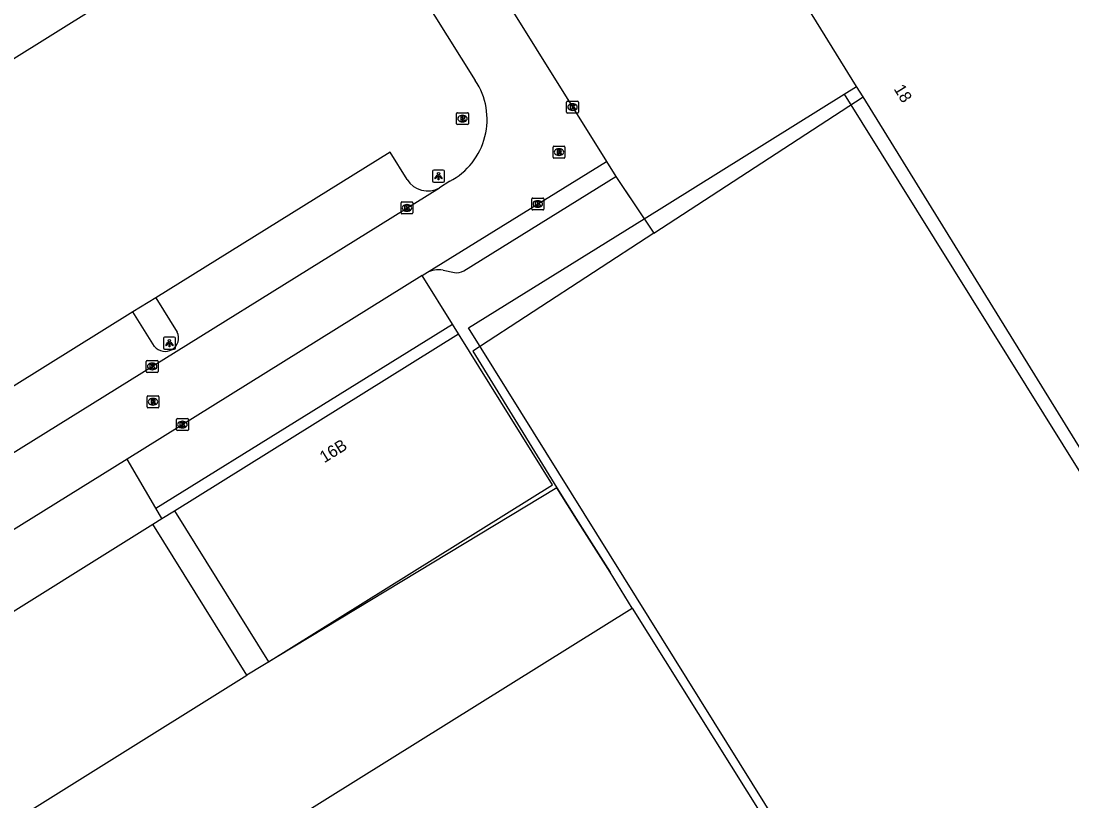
# Model space of a CAD drawing. Extents: x 158838 to 160074, y 386376 to 387776.
# Drawn here: x 159881.1 to 159969.5, y 387306.7 to 387372.3 of the extents above; entities that cross this region are included whole.
import ezdxf

# ---------------------------------------------------------------- set-up
doc = ezdxf.new("R2010")
doc.units = 0
for name, color, linetype in [('IMGEO_Brandkraan', 7, 'Continuous'), ('IMGEO_Hek', 7, 'Continuous'), ('IMGEO_Kolk', 7, 'Continuous'), ('IMGEO_Lichtpunt', 7, 'Continuous'), ('IMGEO_Pand', 7, 'Continuous'), ('IMGEO_Pand_nummerreeks', 7, 'Continuous'), ('IMGEO_Parkeervlak_open', 7, 'Continuous'), ('IMGEO_Rijbaan_lokaal_open', 7, 'Continuous'), ('IMGEO_Rioolput', 7, 'Continuous'), ('IMGEO_Voetpad_gesloten', 7, 'Continuous'), ('IMGEO_Voetpad_open', 7, 'Continuous')]:
    doc.layers.add(name, color=color, linetype=linetype)

msp = doc.modelspace()

# ---------------------------------------------------------------- linework, layer by layer
at = {"layer": 'IMGEO_Brandkraan'}
for p, q in [((159917.737, 387363.683), (159917.737, 387364.535)), ((159917.812, 387364.609), (159918.664, 387364.609)), ((159918.225, 387364.389), (159918.25, 387364.389)), ((159918.738, 387364.535), (159918.738, 387363.683)), ((159918.664, 387363.609), (159917.812, 387363.609)), ((159918.248, 387363.829), (159918.223, 387363.829))]:
    msp.add_line(p, q, dxfattribs=at)
for points in [[(159917.737, 387363.683), (159917.737, 387364.535)], [(159917.812, 387364.609), (159918.664, 387364.609)], [(159918.738, 387364.535), (159918.738, 387363.683)], [(159918.664, 387363.609), (159917.812, 387363.609)], [(159918.085, 387364.309), (159918.085, 387363.909), (159918.298, 387363.909)], [(159918.316, 387364.309), (159918.085, 387364.309)], [(159918.264, 387364.228), (159918.21, 387364.228), (159918.21, 387364.152)], [(159918.21, 387364.152), (159918.263, 387364.152)], [(159918.272, 387364.076), (159918.21, 387364.076), (159918.21, 387363.995)], [(159918.21, 387363.995), (159918.272, 387363.995)]]:
    msp.add_lwpolyline(points, dxfattribs=at)
for centre, radius, start, end in [((159917.814, 387364.533), 0.0765, 91.55205, 178.44795), ((159917.814, 387364.533), 0.0765, 91.55205, 178.44795), ((159918.662, 387364.533), 0.0765, 1.55205, 88.44795), ((159918.662, 387364.533), 0.0765, 1.55205, 88.44795), ((159917.814, 387363.685), 0.0765, 181.55205, 268.44795), ((159917.814, 387363.685), 0.0765, 181.55205, 268.44795), ((159918.265, 387364.19), 0.0379, 267.82845, 90.93552), ((159918.273, 387364.035), 0.0404, 269.87594, 90.50774), ((159918.304, 387364.16), 0.251, 268.66757, 293.53466), ((159918.32, 387364.164), 0.145, 59.4692, 91.53667), ((159918.345, 387364.211), 0.0922, 285.51372, 58.15012), ((159918.35, 387364.019), 0.105, 301.31148, 78.98903), ((159918.662, 387363.685), 0.0765, 271.55205, 358.44795), ((159918.662, 387363.685), 0.0765, 271.55205, 358.44795)]:
    msp.add_arc(centre, radius, start, end, dxfattribs=at)
for centre, major_axis, ratio, start_param, end_param in [((159918.224, 387364.109), (-0.387, 0.002), 0.722429, 4.712389, 7.853982), ((159918.249, 387364.109), (-0.39, 0.002), 0.717154, 1.570796, 4.712389)]:
    msp.add_ellipse(centre, major_axis=major_axis, ratio=ratio, start_param=start_param, end_param=end_param, dxfattribs=at)
at = {"layer": 'IMGEO_Hek'}
for points in [[(159934.338, 387354.466), (159951.954, 387365.937)], [(159931.139, 387359.234), (159934.338, 387354.466)], [(159934.338, 387354.466), (159919.102, 387344.544), (159926.171, 387333.052)], [(159926.171, 387333.052), (159900.087, 387317.286)], [(159926.171, 387333.052), (159927.979, 387330.18), (159928.512, 387329.354), (159930.669, 387325.947)]]:
    msp.add_lwpolyline(points, dxfattribs=at)
at = {"layer": 'IMGEO_Kolk'}
for p, q in [((159926.998, 387364.655), (159926.998, 387365.507)), ((159927.073, 387365.581), (159927.925, 387365.581)), ((159927.486, 387365.361), (159927.511, 387365.361)), ((159927.999, 387365.507), (159927.999, 387364.655)), ((159927.925, 387364.581), (159927.073, 387364.581)), ((159927.509, 387364.801), (159927.484, 387364.801)), ((159924.072, 387356.503), (159924.072, 387357.355)), ((159924.147, 387357.429), (159924.999, 387357.429)), ((159925.073, 387357.355), (159925.073, 387356.503)), ((159913.065, 387356.172), (159913.065, 387357.024)), ((159913.14, 387357.098), (159913.992, 387357.098)), ((159913.553, 387356.878), (159913.578, 387356.878)), ((159914.066, 387357.024), (159914.066, 387356.172)), ((159924.999, 387356.429), (159924.147, 387356.429)), ((159924.583, 387356.649), (159924.558, 387356.649)), ((159924.56, 387357.209), (159924.585, 387357.209)), ((159913.992, 387356.098), (159913.14, 387356.098)), ((159913.576, 387356.318), (159913.551, 387356.318)), ((159891.627, 387342.838), (159891.627, 387343.69)), ((159891.702, 387343.764), (159892.554, 387343.764)), ((159892.115, 387343.544), (159892.14, 387343.544)), ((159892.628, 387343.69), (159892.628, 387342.838)), ((159892.554, 387342.764), (159891.702, 387342.764)), ((159892.138, 387342.984), (159892.113, 387342.984)), ((159894.168, 387337.944), (159894.168, 387338.796)), ((159894.243, 387338.87), (159895.095, 387338.87)), ((159895.169, 387338.796), (159895.169, 387337.944)), ((159895.095, 387337.87), (159894.243, 387337.87)), ((159894.679, 387338.09), (159894.654, 387338.09)), ((159894.656, 387338.65), (159894.681, 387338.65))]:
    msp.add_line(p, q, dxfattribs=at)
for points in [[(159926.998, 387364.655), (159926.998, 387365.507)], [(159927.073, 387365.581), (159927.925, 387365.581)], [(159927.319, 387365.281), (159927.442, 387365.281), (159927.442, 387365.13), (159927.572, 387365.281), (159927.736, 387365.281), (159927.59, 387365.13), (159927.743, 387364.881), (159927.591, 387364.881), (159927.506, 387365.045), (159927.442, 387364.978), (159927.442, 387364.881), (159927.319, 387364.881), (159927.319, 387365.281)], [(159927.999, 387365.507), (159927.999, 387364.655)], [(159927.925, 387364.581), (159927.073, 387364.581)], [(159924.072, 387356.503), (159924.072, 387357.355)], [(159924.147, 387357.429), (159924.999, 387357.429)], [(159925.073, 387357.355), (159925.073, 387356.503)], [(159913.065, 387356.172), (159913.065, 387357.024)], [(159913.14, 387357.098), (159913.992, 387357.098)], [(159913.386, 387356.798), (159913.509, 387356.798), (159913.509, 387356.647), (159913.639, 387356.798), (159913.803, 387356.798), (159913.657, 387356.647), (159913.81, 387356.398), (159913.658, 387356.398), (159913.573, 387356.562), (159913.509, 387356.495), (159913.509, 387356.398), (159913.386, 387356.398), (159913.386, 387356.798)], [(159914.066, 387357.024), (159914.066, 387356.172)], [(159924.999, 387356.429), (159924.147, 387356.429)], [(159924.393, 387357.129), (159924.516, 387357.129), (159924.516, 387356.978), (159924.646, 387357.129), (159924.81, 387357.129), (159924.664, 387356.978), (159924.817, 387356.729), (159924.665, 387356.729), (159924.58, 387356.893), (159924.516, 387356.826), (159924.516, 387356.729), (159924.393, 387356.729), (159924.393, 387357.129)], [(159913.992, 387356.098), (159913.14, 387356.098)], [(159891.627, 387342.838), (159891.627, 387343.69)], [(159891.702, 387343.764), (159892.554, 387343.764)], [(159891.948, 387343.464), (159892.071, 387343.464), (159892.071, 387343.313), (159892.201, 387343.464), (159892.365, 387343.464), (159892.219, 387343.313), (159892.372, 387343.064), (159892.22, 387343.064), (159892.135, 387343.228), (159892.071, 387343.161), (159892.071, 387343.064), (159891.948, 387343.064), (159891.948, 387343.464)], [(159892.628, 387343.69), (159892.628, 387342.838)], [(159892.554, 387342.764), (159891.702, 387342.764)], [(159894.168, 387337.944), (159894.168, 387338.796)], [(159894.243, 387338.87), (159895.095, 387338.87)], [(159895.169, 387338.796), (159895.169, 387337.944)], [(159895.095, 387337.87), (159894.243, 387337.87)], [(159894.489, 387338.57), (159894.612, 387338.57), (159894.612, 387338.419), (159894.742, 387338.57), (159894.906, 387338.57), (159894.76, 387338.419), (159894.913, 387338.17), (159894.761, 387338.17), (159894.676, 387338.334), (159894.612, 387338.267), (159894.612, 387338.17), (159894.489, 387338.17), (159894.489, 387338.57)]]:
    msp.add_lwpolyline(points, dxfattribs=at)
for centre, start, end in [((159927.075, 387365.505), 91.55205, 178.44795), ((159927.075, 387365.505), 91.55205, 178.44795), ((159927.923, 387365.505), 1.55205, 88.44795), ((159927.923, 387365.505), 1.55205, 88.44795), ((159927.075, 387364.657), 181.55205, 268.44795), ((159927.075, 387364.657), 181.55205, 268.44795), ((159927.923, 387364.657), 271.55205, 358.44795), ((159927.923, 387364.657), 271.55205, 358.44795), ((159924.149, 387357.353), 91.55205, 178.44795), ((159924.149, 387357.353), 91.55205, 178.44795), ((159924.997, 387357.353), 1.55205, 88.44795), ((159924.997, 387357.353), 1.55205, 88.44795), ((159913.142, 387357.022), 91.55205, 178.44795), ((159913.142, 387357.022), 91.55205, 178.44795), ((159913.99, 387357.022), 1.55205, 88.44795), ((159913.99, 387357.022), 1.55205, 88.44795), ((159924.149, 387356.505), 181.55205, 268.44795), ((159924.149, 387356.505), 181.55205, 268.44795), ((159924.997, 387356.505), 271.55205, 358.44795), ((159924.997, 387356.505), 271.55205, 358.44795), ((159913.142, 387356.174), 181.55205, 268.44795), ((159913.142, 387356.174), 181.55205, 268.44795), ((159913.99, 387356.174), 271.55205, 358.44795), ((159913.99, 387356.174), 271.55205, 358.44795), ((159891.704, 387343.688), 91.55205, 178.44795), ((159891.704, 387343.688), 91.55205, 178.44795), ((159892.552, 387343.688), 1.55205, 88.44795), ((159892.552, 387343.688), 1.55205, 88.44795), ((159891.704, 387342.84), 181.55205, 268.44795), ((159891.704, 387342.84), 181.55205, 268.44795), ((159892.552, 387342.84), 271.55205, 358.44795), ((159892.552, 387342.84), 271.55205, 358.44795), ((159894.245, 387338.794), 91.55205, 178.44795), ((159894.245, 387338.794), 91.55205, 178.44795), ((159895.093, 387338.794), 1.55205, 88.44795), ((159895.093, 387338.794), 1.55205, 88.44795), ((159894.245, 387337.946), 181.55205, 268.44795), ((159894.245, 387337.946), 181.55205, 268.44795), ((159895.093, 387337.946), 271.55205, 358.44795), ((159895.093, 387337.946), 271.55205, 358.44795)]:
    msp.add_arc(centre, 0.0765, start, end, dxfattribs=at)
for centre, major_axis, ratio, start_param, end_param in [((159927.485, 387365.081), (-0.387, 0.002), 0.722429, 4.712389, 7.853982), ((159927.51, 387365.081), (-0.39, 0.002), 0.717154, 1.570796, 4.712389), ((159913.552, 387356.598), (-0.387, 0.002), 0.722429, 4.712389, 7.853982), ((159913.577, 387356.598), (-0.39, 0.002), 0.717154, 1.570796, 4.712389), ((159924.559, 387356.929), (-0.387, 0.002), 0.722429, 4.712389, 7.853982), ((159924.584, 387356.929), (-0.39, 0.002), 0.717154, 1.570796, 4.712389), ((159892.114, 387343.264), (-0.387, 0.002), 0.722429, 4.712389, 7.853982), ((159892.139, 387343.264), (-0.39, 0.002), 0.717154, 1.570796, 4.712389), ((159894.655, 387338.37), (-0.387, 0.002), 0.722429, 4.712389, 7.853982), ((159894.68, 387338.37), (-0.39, 0.002), 0.717154, 1.570796, 4.712389)]:
    msp.add_ellipse(centre, major_axis=major_axis, ratio=ratio, start_param=start_param, end_param=end_param, dxfattribs=at)
at = {"layer": 'IMGEO_Lichtpunt'}
for p, q in [((159915.72, 387359.677), (159915.72, 387358.87)), ((159915.72, 387359.677), (159915.72, 387358.87)), ((159916.622, 387359.772), (159915.814, 387359.772)), ((159916.622, 387359.772), (159915.814, 387359.772)), ((159916.716, 387358.87), (159916.716, 387359.677)), ((159916.716, 387358.87), (159916.716, 387359.677)), ((159915.814, 387358.776), (159916.622, 387358.776)), ((159915.814, 387358.776), (159916.622, 387358.776)), ((159893.08, 387345.629), (159893.08, 387344.822)), ((159893.08, 387345.629), (159893.08, 387344.822)), ((159893.982, 387345.724), (159893.174, 387345.724)), ((159893.982, 387345.724), (159893.174, 387345.724)), ((159894.076, 387344.822), (159894.076, 387345.629)), ((159894.076, 387344.822), (159894.076, 387345.629)), ((159893.174, 387344.728), (159893.982, 387344.728)), ((159893.174, 387344.728), (159893.982, 387344.728))]:
    msp.add_line(p, q, dxfattribs=at)
for points in [[(159916.094, 387359.341), (159916.133, 387359.313), (159915.945, 387359.051), (159915.907, 387359.078), (159916.094, 387359.341)], [(159916.196, 387359.293), (159916.243, 387359.293), (159916.243, 387358.971), (159916.196, 387358.971), (159916.196, 387359.293)], [(159916.306, 387359.313), (159916.344, 387359.34), (159916.531, 387359.078), (159916.492, 387359.05), (159916.306, 387359.313)], [(159893.454, 387345.293), (159893.493, 387345.265), (159893.305, 387345.003), (159893.267, 387345.03), (159893.454, 387345.293)], [(159893.556, 387345.245), (159893.603, 387345.245), (159893.603, 387344.923), (159893.556, 387344.923), (159893.556, 387345.245)], [(159893.666, 387345.265), (159893.704, 387345.292), (159893.891, 387345.03), (159893.852, 387345.002), (159893.666, 387345.265)]]:
    msp.add_lwpolyline(points, dxfattribs=at)
for centre in [(159916.219, 387359.475), (159893.579, 387345.427)]:
    msp.add_circle(centre, 0.0994, dxfattribs=at)
for centre, start, end in [((159915.814, 387359.677), 90, 180), ((159915.814, 387359.677), 90, 180), ((159916.622, 387359.677), 0, 90), ((159916.622, 387359.677), 0, 90), ((159915.814, 387358.87), 180, 270), ((159915.814, 387358.87), 180, 270), ((159916.622, 387358.87), 270, 0), ((159916.622, 387358.87), 270, 360), ((159893.174, 387345.629), 90, 180), ((159893.174, 387345.629), 90, 180), ((159893.982, 387345.629), 0, 90), ((159893.982, 387345.629), 0, 90), ((159893.174, 387344.822), 180, 270), ((159893.174, 387344.822), 180, 270), ((159893.982, 387344.822), 270, 0), ((159893.982, 387344.822), 270, 360)]:
    msp.add_arc(centre, 0.0946, start, end, dxfattribs=at)
at = {"layer": 'IMGEO_Pand'}
for points in [[(159951.408, 387366.821), (159938.896, 387387.069), (159935.626, 387392.36), (159933.313, 387396.103), (159966.98, 387416.918)], [(159933.514, 387355.694), (159950.359, 387366.169)], [(159950.359, 387366.169), (159976.32, 387324.521), (159971.861, 387321.742), (159978.421, 387311.219)], [(160011.695, 387344.589), (160000, 387337.37), (159978.24, 387323.938), (159978.141, 387323.877), (159972.275, 387333.304), (159972.162, 387333.234), (159951.954, 387365.937), (159951.408, 387366.821)], [(159978.421, 387311.219), (159951.29, 387294.307), (159918.754, 387346.515), (159933.514, 387355.694)], [(159894.003, 387331.126), (159917.901, 387346.004)], [(159894.003, 387331.126), (159901.912, 387318.422), (159925.81, 387333.3), (159917.901, 387346.004)], [(159877.039, 387320.549), (159892.178, 387329.99)], [(159900.087, 387317.286), (159892.178, 387329.99)], [(159922.133, 387259.27), (159915.569, 387269.738), (159910.872, 387266.801), (159906.512, 387273.78), (159907.345, 387274.288), (159905.754, 387276.833), (159904.939, 387276.319), (159898.289, 387287.014), (159902.998, 387289.978), (159896.435, 387300.44), (159932.518, 387322.94)], [(159932.518, 387322.94), (159951.821, 387292.128)], [(159869.66, 387298.324), (159874.649, 387301.433), (159900.087, 387317.286)]]:
    msp.add_lwpolyline(points, dxfattribs=at)
at = {"layer": 'IMGEO_Parkeervlak_open'}
for points in [[(159950.359, 387366.169), (159951.408, 387366.821)], [(159930.352, 387360.505), (159931.139, 387359.234)], [(159892.43, 387331.352), (159890.013, 387335.476)]]:
    msp.add_lwpolyline(points, dxfattribs=at)
at = {"layer": 'IMGEO_Rijbaan_lokaal_open'}
for points in [[(159912.472, 387389.196), (159930.352, 387360.505)], [(159907.561, 387386.078), (159913.542, 387376.526), (159919.314, 387367.319)], [(159915.074, 387351.047), (159930.352, 387360.505)], [(159850.014, 387317.133), (159916.295, 387358.286)], [(159917.164, 387358.837), (159916.295, 387358.286)], [(159914.853, 387350.91), (159890.013, 387335.476)], [(159914.853, 387350.91), (159915.074, 387351.047)], [(159890.013, 387335.476), (159874.064, 387325.567)]]:
    msp.add_lwpolyline(points, dxfattribs=at)
msp.add_arc((159914.414, 387364.048), 5.892, 297.82663, 33.72609, dxfattribs=at)
at = {"layer": 'IMGEO_Rioolput'}
for p, q in [((159925.859, 387360.868), (159925.859, 387361.72)), ((159925.934, 387361.794), (159926.786, 387361.794)), ((159926.86, 387361.72), (159926.86, 387360.868)), ((159926.37, 387361.014), (159926.345, 387361.014)), ((159926.347, 387361.574), (159926.372, 387361.574)), ((159926.786, 387360.794), (159925.934, 387360.794)), ((159891.691, 387339.867), (159891.691, 387340.719)), ((159891.766, 387340.793), (159892.618, 387340.793)), ((159892.179, 387340.573), (159892.204, 387340.573)), ((159892.692, 387340.719), (159892.692, 387339.867)), ((159892.618, 387339.793), (159891.766, 387339.793)), ((159892.202, 387340.013), (159892.177, 387340.013))]:
    msp.add_line(p, q, dxfattribs=at)
for points in [[(159925.859, 387360.868), (159925.859, 387361.72)], [(159925.934, 387361.794), (159926.786, 387361.794)], [(159926.86, 387361.72), (159926.86, 387360.868)], [(159926.448, 387361.492), (159926.196, 387361.494), (159926.196, 387361.094)], [(159926.196, 387361.094), (159926.32, 387361.094), (159926.32, 387361.256), (159926.331, 387361.256)], [(159926.374, 387361.413), (159926.32, 387361.413), (159926.32, 387361.332)], [(159926.32, 387361.332), (159926.372, 387361.332)], [(159926.378, 387361.227), (159926.449, 387361.094), (159926.589, 387361.094), (159926.524, 387361.22)], [(159926.786, 387360.794), (159925.934, 387360.794)], [(159891.691, 387339.867), (159891.691, 387340.719)], [(159891.766, 387340.793), (159892.618, 387340.793)], [(159892.28, 387340.491), (159892.028, 387340.493), (159892.028, 387340.093)], [(159892.692, 387340.719), (159892.692, 387339.867)], [(159892.618, 387339.793), (159891.766, 387339.793)], [(159892.028, 387340.093), (159892.152, 387340.093), (159892.152, 387340.255), (159892.163, 387340.255)], [(159892.206, 387340.412), (159892.152, 387340.412), (159892.152, 387340.331)], [(159892.152, 387340.331), (159892.204, 387340.331)], [(159892.21, 387340.226), (159892.281, 387340.093), (159892.421, 387340.093), (159892.356, 387340.219)]]:
    msp.add_lwpolyline(points, dxfattribs=at)
for centre, radius, start, end in [((159925.936, 387361.718), 0.0765, 91.55205, 178.44795), ((159925.936, 387361.718), 0.0765, 91.55205, 178.44795), ((159926.784, 387361.718), 0.0765, 1.55205, 88.44795), ((159926.784, 387361.718), 0.0765, 1.55205, 88.44795), ((159925.936, 387360.87), 0.0765, 181.55205, 268.44795), ((159925.936, 387360.87), 0.0765, 181.55205, 268.44795), ((159926.33, 387361.203), 0.0533, 26.02933, 88.69889), ((159926.356, 387361.521), 0.19, 274.7715, 282.96867), ((159926.38, 387361.317), 0.0964, 77.00612, 93.18647), ((159926.394, 387361.374), 0.0378, 276.66336, 79.67722), ((159926.447, 387361.382), 0.109, 350.36119, 89.41601), ((159926.445, 387361.382), 0.112, 277.58423, 350.98172), ((159926.429, 387361.167), 0.108, 29.51342, 73.79051), ((159926.784, 387360.87), 0.0765, 271.55205, 358.44795), ((159926.784, 387360.87), 0.0765, 271.55205, 358.44795), ((159891.768, 387340.717), 0.0765, 91.55205, 178.44795), ((159891.768, 387340.717), 0.0765, 91.55205, 178.44795), ((159892.279, 387340.381), 0.109, 350.36119, 89.41601), ((159892.616, 387340.717), 0.0765, 1.55205, 88.44795), ((159892.616, 387340.717), 0.0765, 1.55205, 88.44795), ((159891.768, 387339.869), 0.0765, 181.55205, 268.44795), ((159891.768, 387339.869), 0.0765, 181.55205, 268.44795), ((159892.162, 387340.202), 0.0533, 26.02933, 88.69889), ((159892.188, 387340.52), 0.19, 274.7715, 282.96867), ((159892.212, 387340.316), 0.0964, 77.00612, 93.18647), ((159892.226, 387340.373), 0.0378, 276.66336, 79.67722), ((159892.277, 387340.381), 0.112, 277.58423, 350.98172), ((159892.261, 387340.166), 0.108, 29.51342, 73.79051), ((159892.616, 387339.869), 0.0765, 271.55205, 358.44795), ((159892.616, 387339.869), 0.0765, 271.55205, 358.44795)]:
    msp.add_arc(centre, radius, start, end, dxfattribs=at)
for centre, major_axis, ratio, start_param, end_param in [((159926.346, 387361.294), (-0.387, 0.002), 0.722429, 4.712389, 7.853982), ((159926.371, 387361.294), (-0.39, 0.002), 0.717154, 1.570796, 4.712389), ((159892.178, 387340.293), (-0.387, 0.002), 0.722429, 4.712389, 7.853982), ((159892.203, 387340.293), (-0.39, 0.002), 0.717154, 1.570796, 4.712389)]:
    msp.add_ellipse(centre, major_axis=major_axis, ratio=ratio, start_param=start_param, end_param=end_param, dxfattribs=at)
at = {"layer": 'IMGEO_Voetpad_gesloten'}
for points in [[(159863.218, 387358.393), (159880.027, 387368.887), (159887.482, 387373.542)], [(159913.573, 387358.99), (159912.144, 387361.281), (159892.426, 387349.038)], [(159892.426, 387349.038), (159890.505, 387347.861)], [(159890.505, 387347.861), (159875.5, 387338.518)]]:
    msp.add_lwpolyline(points, dxfattribs=at)
msp.add_arc((159915.3, 387360.054), 2.029, 211.63055, 299.36776, dxfattribs=at)
at = {"layer": 'IMGEO_Voetpad_open'}
for points in [[(159918.34, 387351.307), (159931.139, 387359.234)], [(159931.139, 387359.234), (159933.514, 387355.694)], [(159915.074, 387351.047), (159915.206, 387351.128)], [(159916.605, 387351.356), (159917.566, 387351.16)], [(159917.399, 387346.813), (159914.853, 387350.91)], [(159892.426, 387349.038), (159894.239, 387346.151)], [(159892.318, 387344.948), (159890.505, 387347.861)], [(159892.43, 387331.352), (159917.399, 387346.813)], [(159917.901, 387346.004), (159917.399, 387346.813)], [(159932.518, 387322.94), (159930.669, 387325.947), (159928.512, 387329.354), (159927.979, 387330.18), (159926.171, 387333.052), (159900.087, 387317.286)], [(159892.948, 387330.469), (159892.43, 387331.352)], [(159892.948, 387330.469), (159894.003, 387331.126)], [(159892.178, 387329.99), (159892.948, 387330.469)]]:
    msp.add_lwpolyline(points, dxfattribs=at)
for centre, radius, start, end in [((159916.212, 387349.363), 2.031, 78.83496, 119.67767), ((159917.764, 387352.23), 1.088, 259.52015, 301.98721), ((159893.205, 387345.667), 1.142, 219.01146, 25.10112)]:
    msp.add_arc(centre, radius, start, end, dxfattribs=at)

# ---------------------------------------------------------------- texts
at = {"layer": 'IMGEO_Pand_nummerreeks'}
for s, rotation, p in [('18', 301.713, (159954.497, 387366.616)), ('16B', 31.90473, (159906.611, 387335.112))]:
    msp.add_text(s, height=1, rotation=rotation, dxfattribs=at).set_placement(p)

doc.saveas('drawing.dxf')
